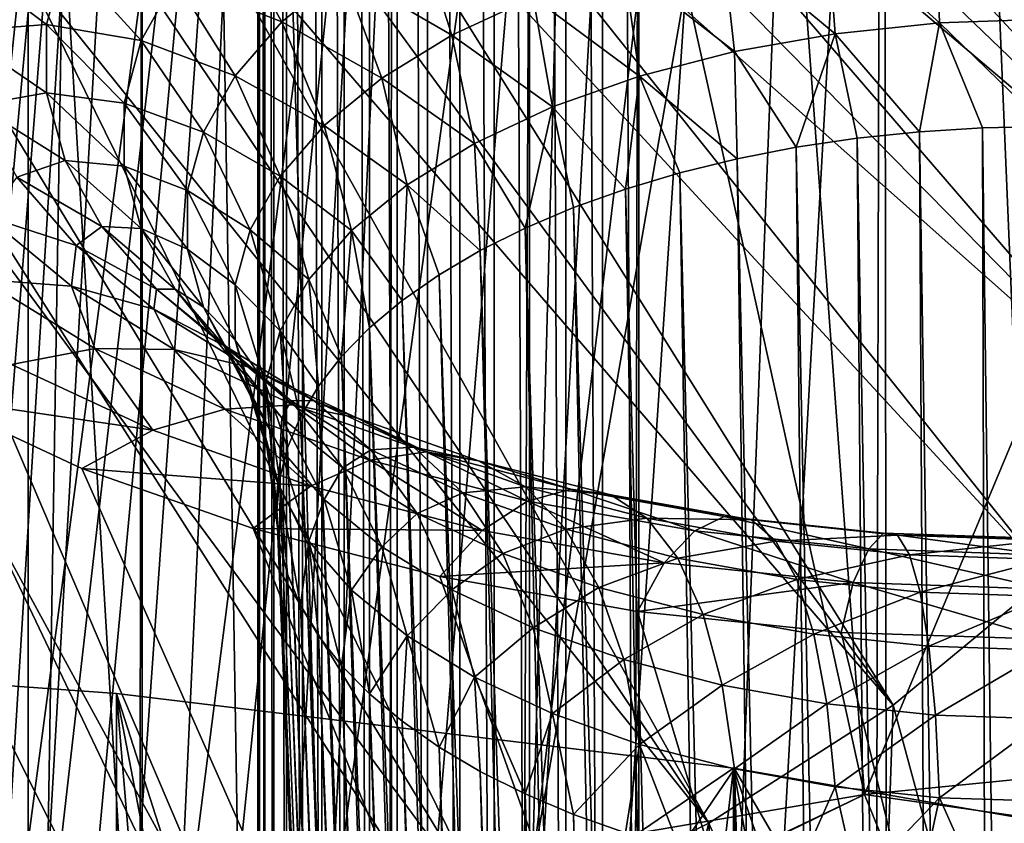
# Model space of a CAD drawing. Header units: metres. Extents: x -109 to 109, y -78 to 121.
# Tile 815 of 1056: x 3.06 to 5.64, y -3.01 to -0.9. Entities that reach past the tile are written whole.
import ezdxf

# ---------------------------------------------------------------- set-up
doc = ezdxf.new("R2010")
doc.units = ezdxf.units.M
doc.layers.add('solid_508554_SW0001', color=7, linetype='CONTINUOUS')

msp = doc.modelspace()

# ---------------------------------------------------------------- linework, layer by layer
at = {"layer": 'solid_508554_SW0001'}
for points in [[(4.490594, 13.0412, -8.684041), (4.395373, 13.020855, -8.672295), (4.490571, -7.167243, 2.983309)], [(4.490594, 13.0412, -8.684041), (4.490571, -7.167243, 2.983309), (4.586606, -7.179315, 2.990279)], [(4.58664, 13.053242, -8.690993), (4.490594, 13.0412, -8.684041), (4.586606, -7.179315, 2.990279)], [(4.58664, 13.053242, -8.690993), (4.586606, -7.179315, 2.990279), (4.682198, -7.183285, 2.992571)], [(4.682198, 13.057236, -8.693299), (4.58664, 13.053242, -8.690993), (4.682198, -7.183285, 2.992571)], [(4.682198, 13.057236, -8.693299), (50.351505, -7.183285, 2.992571), (32.970078, 13.057232, -8.693296)], [(4.682198, 13.057236, -8.693299), (4.682198, -7.183285, 2.992571), (50.351505, -7.183285, 2.992571)], [(4.395373, 13.020855, -8.672295), (4.302276, 12.992306, -8.655812), (4.395357, -7.146898, 2.971563)], [(4.395373, 13.020855, -8.672295), (4.395357, -7.146898, 2.971563), (4.490571, -7.167243, 2.983309)], [(4.302276, 12.992306, -8.655812), (4.212603, 12.955812, -8.634743), (4.302262, -7.118355, 2.955084)], [(4.302276, 12.992306, -8.655812), (4.302262, -7.118355, 2.955084), (4.395357, -7.146898, 2.971563)], [(4.212603, 12.955812, -8.634743), (4.127596, 12.911811, -8.609338), (4.212595, -7.081847, 2.934006)], [(4.212603, 12.955812, -8.634743), (4.212595, -7.081847, 2.934006), (4.302262, -7.118355, 2.955084)], [(4.127596, 12.911811, -8.609338), (4.048327, 12.860958, -8.579978), (4.127584, -7.037846, 2.908602)], [(4.127596, 12.911811, -8.609338), (4.127584, -7.037846, 2.908602), (4.212595, -7.081847, 2.934006)], [(4.048327, 12.860958, -8.579978), (3.975458, 12.803805, -8.546981), (4.048302, -6.987005, 2.879249)], [(4.048327, 12.860958, -8.579978), (4.048302, -6.987005, 2.879249), (4.127584, -7.037846, 2.908602)], [(3.975458, 12.803805, -8.546981), (3.909452, 12.740707, -8.510551), (3.975443, -6.929842, 2.846246)], [(3.975458, 12.803805, -8.546981), (3.975443, -6.929842, 2.846246), (4.048302, -6.987005, 2.879249)], [(3.909452, 12.740707, -8.510551), (3.850746, 12.672048, -8.47091), (3.909448, -6.866735, 2.809811)], [(3.909452, 12.740707, -8.510551), (3.909448, -6.866735, 2.809811), (3.975443, -6.929842, 2.846246)], [(3.850746, 12.672048, -8.47091), (3.799937, 12.598425, -8.428405), (3.850729, -6.798086, 2.770176)], [(3.850746, 12.672048, -8.47091), (3.850729, -6.798086, 2.770176), (3.909448, -6.866735, 2.809811)], [(3.799937, 12.598425, -8.428405), (3.757782, 12.520772, -8.383572), (3.79992, -6.724469, 2.727673)], [(3.799937, 12.598425, -8.428405), (3.79992, -6.724469, 2.727673), (3.850729, -6.798086, 2.770176)], [(3.757782, 12.520772, -8.383572), (3.724823, 12.440149, -8.337024), (3.757781, -6.64681, 2.682837)], [(3.757782, 12.520772, -8.383572), (3.757781, -6.64681, 2.682837), (3.79992, -6.724469, 2.727673)], [(3.724823, 12.440149, -8.337024), (3.701331, 12.357692, -8.289417), (3.724816, -6.566185, 2.636288)], [(3.724823, 12.440149, -8.337024), (3.724816, -6.566185, 2.636288), (3.757781, -6.64681, 2.682837)], [(3.701331, 12.357692, -8.289417), (3.687391, 12.274523, -8.2414), (3.701323, -6.483721, 2.588677)], [(3.701331, 12.357692, -8.289417), (3.701323, -6.483721, 2.588677), (3.724816, -6.566185, 2.636288)], [(3.080096, 12.238226, -8.113084), (2.79516, 12.295624, -8.013668), (2.795163, -6.213902, 2.67281)], [(3.687391, 12.274523, -8.2414), (3.682807, 12.191737, -8.193604), (3.687418, -6.400543, 2.540655)], [(3.687391, 12.274523, -8.2414), (3.687418, -6.400543, 2.540655), (3.701323, -6.483721, 2.588677)], [(3.080096, 12.238226, -8.113084), (2.795163, -6.213902, 2.67281), (3.080101, -6.2713, 2.573394)], [(3.379253, 12.203323, -8.173537), (3.080096, 12.238226, -8.113084), (3.080101, -6.2713, 2.573394)], [(3.379253, 12.203323, -8.173537), (3.080101, -6.2713, 2.573394), (3.379259, -6.306202, 2.512941)], [(3.379253, 12.203323, -8.173537), (3.682807, -6.317787, 2.492876), (3.682807, 12.191737, -8.193604)], [(3.379253, 12.203323, -8.173537), (3.379259, -6.306202, 2.512941), (3.682807, -6.317787, 2.492876)], [(3.682807, 12.191737, -8.193604), (3.682807, -6.317787, 2.492876), (3.687418, -6.400543, 2.540655)], [(5.316401, 8.477888, -31.515867), (6.246564, 8.785279, -30.98345), (5.346106, -16.050337, -74)], [(6.246564, 8.785279, -30.98345), (5.464356, -15.643112, -73.294662), (5.346106, -16.050337, -74)], [(6.246564, 8.785279, -30.98345), (6.602909, -11.652555, -66.38282), (5.464356, -15.643112, -73.294662)], [(2.162955, -19.445965, 39.774437), (4.309449, -19.587261, 39.529709), (2.614223, 8.682554, 24.775587)], [(4.309449, -19.587261, 39.529709), (3.522732, 7.954433, 25.039883), (2.614223, 8.682554, 24.775587)], [(5.316401, 8.477888, -31.515867), (5.346106, -16.050337, -74), (-5.346106, -16.050337, -74)], [(4.327184, 8.221739, -31.959532), (5.316401, 8.477888, -31.515867), (-5.346106, -16.050337, -74)], [(3.28852, 8.019318, -32.310135), (4.327184, 8.221739, -31.959532), (-5.346106, -16.050337, -74)], [(2.213334, 7.873151, -32.563301), (3.28852, 8.019318, -32.310135), (-5.346106, -16.050337, -74)], [(4.309449, -19.587261, 39.529709), (4.427354, 7.214528, 25.273811), (3.522732, 7.954433, 25.039883)], [(4.309449, -19.587261, 39.529709), (5.319616, 6.470745, 25.474941), (4.427354, 7.214528, 25.273811)], [(4.309449, -19.587261, 39.529709), (6.423145, -19.82156, 39.123894), (5.319616, 6.470745, 25.474941)], [(6.423145, -19.82156, 39.123894), (6.194343, 5.728376, 25.642593), (5.319616, 6.470745, 25.474941)], [(7.104699, -7.905698, 0.813772), (0, -7.99651, 1.152685), (0, 3.264459, -5.348838)], [(7.104699, -7.905698, 0.813772), (0, 3.264459, -5.348838), (7.104699, 2.925546, -5.439649)], [(2.601512, -4.288767, 10.882063), (2.989915, 2.074769, 21.018654), (3.332231, 1.851217, 21.144257)], [(-1.615718, 2.032706, -36.279251), (-1.743308, -0.378756, -40.456024), (7.405207, -11.518138, -59.75)], [(0, 1.993013, -36.348), (-1.615718, 2.032706, -36.279251), (7.405207, -11.518138, -59.75)], [(0, 1.993013, -36.348), (7.405207, -11.518138, -59.75), (1.818279, -0.925544, -41.403088)], [(2.654343, -4.17206, 11.136175), (2.601512, -4.288767, 10.882063), (3.332231, 1.851217, 21.144257)], [(2.718876, -4.062194, 11.394028), (2.654343, -4.17206, 11.136175), (3.332231, 1.851217, 21.144257)], [(2.795439, -3.959039, 11.654053), (2.718876, -4.062194, 11.394028), (3.332231, 1.851217, 21.144257)], [(2.884051, -3.862414, 11.914009), (2.795439, -3.959039, 11.654053), (3.332231, 1.851217, 21.144257)], [(2.984338, -3.772162, 12.170977), (2.884051, -3.862414, 11.914009), (3.332231, 1.851217, 21.144257)], [(2.984338, -3.772162, 12.170977), (3.332231, 1.851217, 21.144257), (3.70747, 1.67057, 21.241695)], [(3.094809, -3.688534, 12.420244), (2.984338, -3.772162, 12.170977), (3.70747, 1.67057, 21.241695)], [(3.21369, -3.611341, 12.658004), (3.094809, -3.688534, 12.420244), (3.70747, 1.67057, 21.241695)], [(3.339293, -3.540117, 12.881621), (3.21369, -3.611341, 12.658004), (3.70747, 1.67057, 21.241695)], [(3.469801, -3.474367, 13.089061), (3.339293, -3.540117, 12.881621), (3.70747, 1.67057, 21.241695)], [(3.469801, -3.474367, 13.089061), (3.70747, 1.67057, 21.241695), (4.108007, 1.536502, 21.308987)], [(5.938105, 1.673676, -31.110506), (5.90186, -10.058553, -23.733503), (5.287587, -10.205049, -23.987244)], [(5.317342, 1.531064, -31.357515), (5.938105, 1.673676, -31.110506), (5.287587, -10.205049, -23.987244)], [(3.603065, -3.413696, 13.278596), (3.469801, -3.474367, 13.089061), (4.108007, 1.536502, 21.308987)], [(3.872694, -3.304499, 13.604879), (3.603065, -3.413696, 13.278596), (4.108007, 1.536502, 21.308987)], [(3.872694, -3.304499, 13.604879), (4.108007, 1.536502, 21.308987), (4.525699, 1.451737, 21.344765)], [(5.317342, 1.531064, -31.357515), (5.287587, -10.205049, -23.987244), (4.658757, -10.335283, -24.212816)], [(4.68293, 1.404357, -31.576981), (5.317342, 1.531064, -31.357515), (4.658757, -10.335283, -24.212816)], [(4.140583, -3.207825, 13.864936), (3.872694, -3.304499, 13.604879), (4.525699, 1.451737, 21.344765)], [(4.402832, -3.119544, 14.067081), (4.140583, -3.207825, 13.864936), (4.525699, 1.451737, 21.344765)], [(4.402832, -3.119544, 14.067081), (4.525699, 1.451737, 21.344765), (4.952057, 1.418003, 21.34831)], [(4.68293, 1.404357, -31.576981), (4.658757, -10.335283, -24.212816), (4.017231, -10.448872, -24.409555)], [(4.036497, 1.293878, -31.768335), (4.68293, 1.404357, -31.576981), (4.017231, -10.448872, -24.409555)], [(4.402832, -3.119544, 14.067081), (4.952057, 1.418003, 21.34831), (4.80536, -0.809262, 17.783941)], [(4.80536, -0.809262, 17.783941), (4.952057, 1.418003, 21.34831), (5.273829, -2.931156, 14.3882)], [(5.273829, -2.931156, 14.3882), (4.952057, 1.418003, 21.34831), (7.014968, 1.230607, 21.048414)], [(4.036497, 1.293878, -31.768335), (4.017231, -10.448872, -24.409555), (3.364621, -10.545527, -24.576969)], [(3.379702, 1.199911, -31.931089), (4.036497, 1.293878, -31.768335), (3.364621, -10.545527, -24.576969)], [(5.910688, -2.868679, 14.488185), (5.273829, -2.931156, 14.3882), (7.014968, 1.230607, 21.048414)], [(3.379702, 1.199911, -31.931089), (3.364621, -10.545527, -24.576969), (2.70286, -10.624965, -24.714558)], [(2.714232, 1.122699, -32.064827), (3.379702, 1.199911, -31.931089), (2.70286, -10.624965, -24.714558)], [(4.458097, 0.574468, -17.204939), (6.452587, -1.242882, -16.352736), (4.489507, 0.727242, -16.940325)], [(4.489507, 0.727242, -16.940325), (6.452587, -1.242882, -16.352736), (6.49996, -0.851217, -15.674351)], [(4.405863, 0.422995, -17.467297), (6.452587, -1.242882, -16.352736), (4.458097, 0.574468, -17.204939)], [(4.333131, 0.27377, -17.725761), (6.311052, -1.629059, -17.021612), (4.405863, 0.422995, -17.467297)], [(4.405863, 0.422995, -17.467297), (6.311052, -1.629059, -17.021612), (6.452587, -1.242882, -16.352736)], [(4.240193, 0.127354, -17.979361), (6.311052, -1.629059, -17.021612), (4.333131, 0.27377, -17.725761)], [(4.127403, -0.01565, -18.227053), (6.077585, -2.003653, -17.670429), (4.240193, 0.127354, -17.979361)], [(4.240193, 0.127354, -17.979361), (6.077585, -2.003653, -17.670429), (6.311052, -1.629059, -17.021612)], [(3.995514, -0.15431, -18.467218), (6.077585, -2.003653, -17.670429), (4.127403, -0.01565, -18.227053)], [(3.844897, -0.288249, -18.699207), (5.755461, -2.36153, -18.290291), (3.995514, -0.15431, -18.467218)], [(3.995514, -0.15431, -18.467218), (5.755461, -2.36153, -18.290291), (6.077585, -2.003653, -17.670429)], [(3.676296, -0.416772, -18.921816), (5.349291, -2.69747, -18.872156), (3.844897, -0.288249, -18.699207)], [(3.844897, -0.288249, -18.699207), (5.349291, -2.69747, -18.872156), (5.755461, -2.36153, -18.290291)], [(-1.743308, -0.378756, -40.456024), (-1.743309, -0.653439, -40.931789), (7.405207, -11.518138, -59.75)], [(3.490759, -0.539105, -19.133701), (5.349291, -2.69747, -18.872156), (3.676296, -0.416772, -18.921816)], [(3.288736, -0.654951, -19.334352), (4.865324, -3.006332, -19.40712), (3.490759, -0.539105, -19.133701)], [(3.490759, -0.539105, -19.133701), (4.865324, -3.006332, -19.40712), (5.349291, -2.69747, -18.872156)], [(5.459681, -0.610761, -38.200256), (5.17477, -0.640364, -38.25153), (5.470651, -0.907383, -38.121159)], [(5.459681, -0.610761, -38.200256), (5.470651, -0.907383, -38.121159), (5.75, -0.897829, -38.10461)], [(3.598125, -0.642807, -39.333241), (3.466341, -0.794507, -39.595989), (3.74596, -0.904667, -39.270508)], [(3.598125, -0.642807, -39.333241), (3.74596, -0.904667, -39.270508), (3.906023, -0.773061, -39.042561)], [(5.17477, -0.640364, -38.25153), (4.900574, -0.689089, -38.335922), (5.196506, -0.935867, -38.170494)], [(5.17477, -0.640364, -38.25153), (5.196506, -0.935867, -38.170494), (5.470651, -0.907383, -38.121159)], [(-1.743309, -0.653439, -40.931789), (-1.818279, -0.925544, -41.403088), (7.405207, -11.518138, -59.75)], [(3.071427, -0.763602, -19.522543), (4.865324, -3.006332, -19.40712), (3.288736, -0.654951, -19.334352)], [(4.100435, -0.653579, -38.835609), (3.906023, -0.773061, -39.042561), (4.191794, -0.939244, -38.769203)], [(4.100435, -0.653579, -38.835609), (4.191794, -0.939244, -38.769203), (4.404466, -0.839934, -38.597195)], [(4.900574, -0.689089, -38.335922), (4.642202, -0.756028, -38.451862), (4.932671, -0.982751, -38.251701)], [(4.900574, -0.689089, -38.335922), (4.932671, -0.982751, -38.251701), (5.196506, -0.935867, -38.170494)], [(2.892189, -0.734303, -40.342197), (3.12846, -0.911814, -40.258373), (3.177294, -0.734166, -39.95068)], [(2.892189, -0.734303, -40.342197), (2.892189, -0.929782, -40.680779), (3.12846, -0.911814, -40.258373)], [(3.177294, -0.734166, -39.95068), (3.12846, -0.911814, -40.258373), (3.377096, -0.953766, -39.871834)], [(3.177294, -0.734166, -39.95068), (3.377096, -0.953766, -39.871834), (3.466341, -0.794507, -39.595989)], [(2.839947, -0.864522, -19.697342), (4.310282, -3.283862, -19.887815), (3.071427, -0.763602, -19.522543)], [(3.071427, -0.763602, -19.522543), (4.310282, -3.283862, -19.887815), (4.865324, -3.006332, -19.40712)], [(3.906023, -0.773061, -39.042561), (3.74596, -0.904667, -39.270508), (4.00815, -1.052109, -38.964691)], [(3.906023, -0.773061, -39.042561), (4.00815, -1.052109, -38.964691), (4.191794, -0.939244, -38.769203)], [(4.642202, -0.756028, -38.451862), (4.404466, -0.839934, -38.597195), (4.684061, -1.047161, -38.363262)], [(4.642202, -0.756028, -38.451862), (4.684061, -1.047161, -38.363262), (4.932671, -0.982751, -38.251701)], [(3.466341, -0.794507, -39.595989), (3.377096, -0.953766, -39.871834), (3.623229, -1.045945, -39.515205)], [(3.466341, -0.794507, -39.595989), (3.623229, -1.045945, -39.515205), (3.74596, -0.904667, -39.270508)], [(4.402832, -3.119544, 14.067081), (4.80536, -0.809262, 17.783941), (4.658677, -3.036522, 14.21958)], [(5.273829, -2.931156, 14.3882), (4.658677, -3.036522, 14.21958), (4.80536, -0.809262, 17.783941)], [(4.404466, -0.839934, -38.597195), (4.191794, -0.939244, -38.769203), (4.455308, -1.127896, -38.503098)], [(4.404466, -0.839934, -38.597195), (4.455308, -1.127896, -38.503098), (4.684061, -1.047161, -38.363262)], [(2.594974, -0.957406, -19.858221), (4.310282, -3.283862, -19.887815), (2.839947, -0.864522, -19.697342)], [(5.75, -0.897829, -38.10461), (5.470651, -0.907383, -38.121159), (5.75, -1.179039, -37.981754)], [(-1.818279, -0.925544, -41.403088), (-1.96679, -1.189955, -41.861061), (7.405207, -11.518138, -59.75)], [(7.405207, -11.518138, -59.75), (1.96679, -1.189955, -41.861061), (1.818279, -0.925544, -41.403088)], [(2.892189, -0.929782, -40.680779), (3.12846, -1.091132, -40.568962), (3.12846, -0.911814, -40.258373)], [(3.12846, -0.911814, -40.258373), (3.332054, -1.117617, -40.155636), (3.377096, -0.953766, -39.871834)], [(3.12846, -0.911814, -40.258373), (3.12846, -1.091132, -40.568962), (3.332054, -1.117617, -40.155636)], [(3.74596, -0.904667, -39.270508), (3.623229, -1.045945, -39.515205), (3.856952, -1.176426, -39.180016)], [(3.74596, -0.904667, -39.270508), (3.856952, -1.176426, -39.180016), (4.00815, -1.052109, -38.964691)], [(5.470651, -0.907383, -38.121159), (5.196506, -0.935867, -38.170494), (5.417961, -1.192796, -38.005581)], [(5.470651, -0.907383, -38.121159), (5.417961, -1.192796, -38.005581), (5.583411, -1.182484, -37.98772)], [(5.470651, -0.907383, -38.121159), (5.583411, -1.182484, -37.98772), (5.75, -1.179039, -37.981754)], [(2.892189, -0.929782, -40.680779), (2.945424, -1.123441, -41.016205), (3.12846, -1.091132, -40.568962)], [(3.377096, -0.953766, -39.871834), (3.332054, -1.117617, -40.155636), (3.540116, -1.194262, -39.772102)], [(3.377096, -0.953766, -39.871834), (3.540116, -1.194262, -39.772102), (3.623229, -1.045945, -39.515205)], [(4.191794, -0.939244, -38.769203), (4.00815, -1.052109, -38.964691), (4.250673, -1.223454, -38.66861)], [(4.191794, -0.939244, -38.769203), (4.250673, -1.223454, -38.66861), (4.455308, -1.127896, -38.503098)], [(5.196506, -0.935867, -38.170494), (4.932671, -0.982751, -38.251701), (5.094979, -1.233691, -38.076412)], [(5.196506, -0.935867, -38.170494), (5.094979, -1.233691, -38.076412), (5.254778, -1.209904, -38.035213)], [(5.196506, -0.935867, -38.170494), (5.254778, -1.209904, -38.035213), (5.417961, -1.192796, -38.005581)], [(2.338086, -1.041649, -20.004133), (3.692224, -3.525959, -20.30714), (2.594974, -0.957406, -19.858221)], [(2.594974, -0.957406, -19.858221), (3.692224, -3.525959, -20.30714), (4.310282, -3.283862, -19.887815)], [(4.932671, -0.982751, -38.251701), (4.684061, -1.047161, -38.363262), (4.939653, -1.263995, -38.128902)], [(4.932671, -0.982751, -38.251701), (4.939653, -1.263995, -38.128902), (5.094979, -1.233691, -38.076412)], [(2.338086, -1.041649, -20.004133), (3.02068, -3.728934, -20.658703), (3.692224, -3.525959, -20.30714)], [(3.623229, -1.045945, -39.515205), (3.540116, -1.194262, -39.772102), (3.741018, -1.309879, -39.411163)], [(3.623229, -1.045945, -39.515205), (3.741018, -1.309879, -39.411163), (3.856952, -1.176426, -39.180016)], [(4.00815, -1.052109, -38.964691), (3.856952, -1.176426, -39.180016), (4.073967, -1.332055, -38.856712)], [(4.00815, -1.052109, -38.964691), (4.073967, -1.332055, -38.856712), (4.250673, -1.223454, -38.66861)], [(4.684061, -1.047161, -38.363262), (4.455308, -1.127896, -38.503098), (4.646633, -1.343283, -38.266232)], [(4.684061, -1.047161, -38.363262), (4.646633, -1.343283, -38.266232), (4.789864, -1.300609, -38.192318)], [(4.684061, -1.047161, -38.363262), (4.789864, -1.300609, -38.192318), (4.939653, -1.263995, -38.128902)], [(2.945424, -1.123441, -41.016205), (3.177294, -1.26878, -40.876659), (3.12846, -1.091132, -40.568962)], [(3.12846, -1.091132, -40.568962), (3.332054, -1.283009, -40.442101), (3.332054, -1.117617, -40.155636)], [(3.12846, -1.091132, -40.568962), (3.177294, -1.26878, -40.876659), (3.332054, -1.283009, -40.442101)], [(2.945424, -1.123441, -41.016205), (3.050904, -1.311672, -41.342232), (3.177294, -1.26878, -40.876659)], [(3.332054, -1.117617, -40.155636), (3.498168, -1.346857, -40.036404), (3.540116, -1.194262, -39.772102)], [(3.332054, -1.117617, -40.155636), (3.332054, -1.283009, -40.442101), (3.498168, -1.346857, -40.036404)], [(4.455308, -1.127896, -38.503098), (4.250673, -1.223454, -38.66861), (4.383709, -1.445603, -38.443455)], [(4.455308, -1.127896, -38.503098), (4.383709, -1.445603, -38.443455), (4.510939, -1.391724, -38.350136)], [(4.455308, -1.127896, -38.503098), (4.510939, -1.391724, -38.350136), (4.646633, -1.343283, -38.266232)], [(3.856952, -1.176426, -39.180016), (3.741018, -1.309879, -39.411163), (3.928482, -1.451674, -39.0639)], [(3.856952, -1.176426, -39.180016), (3.928482, -1.451674, -39.0639), (4.073967, -1.332055, -38.856712)], [(5.583411, -1.182484, -37.98772), (5.417961, -1.192796, -38.005581), (5.619512, -14.269849, -31.027683)], [(5.583411, -1.182484, -37.98772), (5.75, -14.267006, -31.022758), (5.75, -1.179039, -37.981754)], [(5.583411, -1.182484, -37.98772), (5.619512, -14.269849, -31.027683), (5.75, -14.267006, -31.022758)], [(-1.96679, -1.189955, -41.861061), (-2.186097, -1.441787, -42.297249), (7.405207, -11.518138, -59.75)], [(7.405207, -11.518138, -59.75), (2.186097, -1.441787, -42.297249), (1.96679, -1.189955, -41.861061)], [(3.540116, -1.194262, -39.772102), (3.498168, -1.346857, -40.036404), (3.662508, -1.449983, -39.653828)], [(3.540116, -1.194262, -39.772102), (3.662508, -1.449983, -39.653828), (3.741018, -1.309879, -39.411163)], [(5.254778, -1.209904, -38.035213), (5.094979, -1.233691, -38.076412), (5.361526, -14.292594, -31.06708)], [(5.417961, -1.192796, -38.005581), (5.254778, -1.209904, -38.035213), (5.489523, -14.2784, -31.042494)], [(5.254778, -1.209904, -38.035213), (5.361526, -14.292594, -31.06708), (5.489523, -14.2784, -31.042494)], [(5.417961, -1.192796, -38.005581), (5.489523, -14.2784, -31.042494), (5.619512, -14.269849, -31.027683)], [(4.250673, -1.223454, -38.66861), (4.073967, -1.332055, -38.856712), (4.265812, -1.504552, -38.545559)], [(4.250673, -1.223454, -38.66861), (4.265812, -1.504552, -38.545559), (4.383709, -1.445603, -38.443455)], [(5.094979, -1.233691, -38.076412), (4.939653, -1.263995, -38.128902), (5.237005, -14.31223, -31.101089)], [(5.094979, -1.233691, -38.076412), (5.237005, -14.31223, -31.101089), (5.361526, -14.292594, -31.06708)], [(4.939653, -1.263995, -38.128902), (4.789864, -1.300609, -38.192318), (5.116285, -14.337226, -31.144382)], [(4.939653, -1.263995, -38.128902), (5.116285, -14.337226, -31.144382), (5.237005, -14.31223, -31.101089)], [(3.050904, -1.311672, -41.342232), (3.274053, -1.441449, -41.175728), (3.177294, -1.26878, -40.876659)], [(3.177294, -1.26878, -40.876659), (3.377096, -1.446861, -40.725903), (3.332054, -1.283009, -40.442101)], [(3.177294, -1.26878, -40.876659), (3.274053, -1.441449, -41.175728), (3.377096, -1.446861, -40.725903)], [(3.332054, -1.283009, -40.442101), (3.498168, -1.500887, -40.303188), (3.498168, -1.346857, -40.036404)], [(3.332054, -1.283009, -40.442101), (3.377096, -1.446861, -40.725903), (3.498168, -1.500887, -40.303188)], [(2.97227, -1.41567, -41.836498), (3.206663, -1.490968, -41.652782), (3.050904, -1.311672, -41.342232)], [(3.050904, -1.311672, -41.342232), (3.206663, -1.490968, -41.652782), (3.274053, -1.441449, -41.175728)], [(3.741018, -1.309879, -39.411163), (3.662508, -1.449983, -39.653828), (3.816929, -1.580085, -39.286312)], [(3.741018, -1.309879, -39.411163), (3.816929, -1.580085, -39.286312), (3.928482, -1.451674, -39.0639)], [(4.789864, -1.300609, -38.192318), (4.646633, -1.343283, -38.266232), (4.999993, -14.367489, -31.1968)], [(4.789864, -1.300609, -38.192318), (4.999993, -14.367489, -31.1968), (5.116285, -14.337226, -31.144382)], [(4.073967, -1.332055, -38.856712), (3.928482, -1.451674, -39.0639), (4.061171, -1.636013, -38.773254)], [(4.073967, -1.332055, -38.856712), (4.061171, -1.636013, -38.773254), (4.158054, -1.568166, -38.655743)], [(4.073967, -1.332055, -38.856712), (4.158054, -1.568166, -38.655743), (4.265812, -1.504552, -38.545559)], [(3.498168, -1.346857, -40.036404), (3.622884, -1.594126, -39.903492), (3.662508, -1.449983, -39.653828)], [(3.498168, -1.346857, -40.036404), (3.498168, -1.500887, -40.303188), (3.622884, -1.594126, -39.903492)], [(4.646633, -1.343283, -38.266232), (4.510939, -1.391724, -38.350136), (4.889427, -14.402715, -31.257813)], [(4.646633, -1.343283, -38.266232), (4.889427, -14.402715, -31.257813), (4.999993, -14.367489, -31.1968)], [(4.510939, -1.391724, -38.350136), (4.383709, -1.445603, -38.443455), (4.785857, -14.442456, -31.326647)], [(4.510939, -1.391724, -38.350136), (4.785857, -14.442456, -31.326647), (4.889427, -14.402715, -31.257813)], [(2.961348, -1.580831, -42.352142), (3.194127, -1.598084, -42.152447), (2.97227, -1.41567, -41.836498)], [(2.97227, -1.41567, -41.836498), (3.194127, -1.598084, -42.152447), (3.206663, -1.490968, -41.652782)], [(-2.186097, -1.441787, -42.297249), (-2.472212, -1.676389, -42.70359), (7.405207, -11.518138, -59.75)], [(7.405207, -11.518138, -59.75), (2.472212, -1.676389, -42.70359), (2.186097, -1.441787, -42.297249)], [(3.206663, -1.490968, -41.652782), (3.416934, -1.605922, -41.460606), (3.274053, -1.441449, -41.175728)], [(3.274053, -1.441449, -41.175728), (3.466341, -1.60612, -41.001743), (3.377096, -1.446861, -40.725903)], [(3.274053, -1.441449, -41.175728), (3.416934, -1.605922, -41.460606), (3.466341, -1.60612, -41.001743)], [(4.383709, -1.445603, -38.443455), (4.265812, -1.504552, -38.545559), (4.689499, -14.486596, -31.403101)], [(4.383709, -1.445603, -38.443455), (4.689499, -14.486596, -31.403101), (4.785857, -14.442456, -31.326647)], [(3.377096, -1.446861, -40.725903), (3.540116, -1.653482, -40.567493), (3.498168, -1.500887, -40.303188)], [(3.377096, -1.446861, -40.725903), (3.466341, -1.60612, -41.001743), (3.540116, -1.653482, -40.567493)], [(3.662508, -1.449983, -39.653828), (3.622884, -1.594126, -39.903492), (3.741386, -1.714894, -39.51981)], [(3.662508, -1.449983, -39.653828), (3.741386, -1.714894, -39.51981), (3.816929, -1.580085, -39.286312)], [(3.928482, -1.451674, -39.0639), (3.816929, -1.580085, -39.286312), (3.902596, -1.782524, -39.02702)], [(3.928482, -1.451674, -39.0639), (3.902596, -1.782524, -39.02702), (3.975824, -1.707629, -38.897297)], [(3.928482, -1.451674, -39.0639), (3.975824, -1.707629, -38.897297), (4.061171, -1.636013, -38.773254)], [(3.194127, -1.598084, -42.152447), (3.409799, -1.65799, -41.94207), (3.206663, -1.490968, -41.652782)], [(3.206663, -1.490968, -41.652782), (3.409799, -1.65799, -41.94207), (3.416934, -1.605922, -41.460606)], [(3.498168, -1.500887, -40.303188), (3.622884, -1.739625, -40.155502), (3.622884, -1.594126, -39.903492)], [(3.498168, -1.500887, -40.303188), (3.540116, -1.653482, -40.567493), (3.622884, -1.739625, -40.155502)], [(4.265812, -1.504552, -38.545559), (4.158054, -1.568166, -38.655743), (4.600928, -14.534918, -31.486797)], [(4.265812, -1.504552, -38.545559), (4.600928, -14.534918, -31.486797), (4.689499, -14.486596, -31.403101)], [(4.158054, -1.568166, -38.655743), (4.061171, -1.636013, -38.773254), (4.52113, -14.586925, -31.576876)], [(4.158054, -1.568166, -38.655743), (4.52113, -14.586925, -31.576876), (4.600928, -14.534918, -31.486797)], [(2.961348, -1.580831, -42.352142), (3.255358, -1.761525, -42.665112), (3.194127, -1.598084, -42.152447)], [(3.036731, -1.803167, -42.876839), (3.255358, -1.761525, -42.665112), (2.961348, -1.580831, -42.352142)], [(3.194127, -1.598084, -42.152447), (3.463595, -1.763695, -42.439293), (3.409799, -1.65799, -41.94207)], [(3.255358, -1.761525, -42.665112), (3.463595, -1.763695, -42.439293), (3.194127, -1.598084, -42.152447)], [(3.622884, -1.594126, -39.903492), (3.703259, -1.853591, -39.76004), (3.741386, -1.714894, -39.51981)], [(3.622884, -1.594126, -39.903492), (3.622884, -1.739625, -40.155502), (3.703259, -1.853591, -39.76004)], [(3.816929, -1.580085, -39.286312), (3.741386, -1.714894, -39.51981), (3.841988, -1.860186, -39.161533)], [(3.816929, -1.580085, -39.286312), (3.841988, -1.860186, -39.161533), (3.902596, -1.782524, -39.02702)], [(3.409799, -1.65799, -41.94207), (3.603276, -1.759135, -41.725975), (3.416934, -1.605922, -41.460606)], [(3.416934, -1.605922, -41.460606), (3.598125, -1.757819, -41.264496), (3.466341, -1.60612, -41.001743)], [(3.416934, -1.605922, -41.460606), (3.603276, -1.759135, -41.725975), (3.598125, -1.757819, -41.264496)], [(3.466341, -1.60612, -41.001743), (3.623229, -1.801799, -40.824387), (3.540116, -1.653482, -40.567493)], [(3.466341, -1.60612, -41.001743), (3.598125, -1.757819, -41.264496), (3.623229, -1.801799, -40.824387)], [(4.061171, -1.636013, -38.773254), (3.975824, -1.707629, -38.897297), (4.450983, -14.641988, -31.672247)], [(4.061171, -1.636013, -38.773254), (4.450983, -14.641988, -31.672247), (4.52113, -14.586925, -31.576876)], [(-2.472212, -1.676389, -42.70359), (-2.819605, -1.889214, -43.072212), (7.405207, -11.518138, -59.75)], [(7.405207, -11.518138, -59.75), (2.819605, -1.889214, -43.072212), (2.472212, -1.676389, -42.70359)], [(3.409799, -1.65799, -41.94207), (3.656528, -1.809626, -42.204712), (3.603276, -1.759135, -41.725975)], [(3.463595, -1.763695, -42.439293), (3.656528, -1.809626, -42.204712), (3.409799, -1.65799, -41.94207)], [(3.540116, -1.653482, -40.567493), (3.662508, -1.883768, -40.405167), (3.622884, -1.739625, -40.155502)], [(3.540116, -1.653482, -40.567493), (3.623229, -1.801799, -40.824387), (3.662508, -1.883768, -40.405167)], [(3.741386, -1.714894, -39.51981), (3.703259, -1.853591, -39.76004), (3.760197, -2.021678, -39.441246)], [(3.741386, -1.714894, -39.51981), (3.760197, -2.021678, -39.441246), (3.794413, -1.940086, -39.299927)], [(3.741386, -1.714894, -39.51981), (3.794413, -1.940086, -39.299927), (3.841988, -1.860186, -39.161533)], [(3.975824, -1.707629, -38.897297), (3.902596, -1.782524, -39.02702), (4.390633, -14.699941, -31.772625)], [(3.975824, -1.707629, -38.897297), (4.390633, -14.699941, -31.772625), (4.450983, -14.641988, -31.672247)], [(3.622884, -1.739625, -40.155502), (3.703259, -1.993592, -40.002529), (3.703259, -1.853591, -39.76004)], [(3.622884, -1.739625, -40.155502), (3.662508, -1.883768, -40.405167), (3.703259, -1.993592, -40.002529)], [(3.036731, -1.803167, -42.876839), (3.407051, -1.976095, -43.176357), (3.255358, -1.761525, -42.665112)], [(3.255358, -1.761525, -42.665112), (3.595839, -1.920518, -42.940495), (3.463595, -1.763695, -42.439293)], [(3.407051, -1.976095, -43.176357), (3.595839, -1.920518, -42.940495), (3.255358, -1.761525, -42.665112)], [(3.463595, -1.763695, -42.439293), (3.775655, -1.909416, -42.691692), (3.656528, -1.809626, -42.204712)], [(3.595839, -1.920518, -42.940495), (3.775655, -1.909416, -42.691692), (3.463595, -1.763695, -42.439293)], [(3.598125, -1.757819, -41.264496), (3.74596, -1.943077, -41.069084), (3.623229, -1.801799, -40.824387)], [(3.598125, -1.757819, -41.264496), (3.769995, -1.899133, -41.509258), (3.74596, -1.943077, -41.069084)], [(3.603276, -1.759135, -41.725975), (3.769995, -1.899133, -41.509258), (3.598125, -1.757819, -41.264496)], [(3.603276, -1.759135, -41.725975), (3.829607, -1.898234, -41.966904), (3.769995, -1.899133, -41.509258)], [(3.656528, -1.809626, -42.204712), (3.829607, -1.898234, -41.966904), (3.603276, -1.759135, -41.725975)], [(3.036731, -1.803167, -42.876839), (2.819605, -1.889214, -43.072212), (3.407051, -1.976095, -43.176357)], [(3.623229, -1.801799, -40.824387), (3.741018, -2.023872, -40.647835), (3.662508, -1.883768, -40.405167)], [(3.623229, -1.801799, -40.824387), (3.74596, -1.943077, -41.069084), (3.741018, -2.023872, -40.647835)], [(3.902596, -1.782524, -39.02702), (3.841988, -1.860186, -39.161533), (4.340459, -14.760493, -31.877504)], [(3.902596, -1.782524, -39.02702), (4.340459, -14.760493, -31.877504), (4.390633, -14.699941, -31.772625)], [(3.656528, -1.809626, -42.204712), (3.942255, -1.943051, -42.43581), (3.829607, -1.898234, -41.966904)], [(3.775655, -1.909416, -42.691692), (3.942255, -1.943051, -42.43581), (3.656528, -1.809626, -42.204712)], [(3.703259, -1.853591, -39.76004), (3.732683, -2.187697, -39.728802), (3.739573, -2.104403, -39.58453)], [(3.703259, -1.853591, -39.76004), (3.703259, -1.993592, -40.002529), (3.732683, -2.187697, -39.728802)], [(3.703259, -1.853591, -39.76004), (3.739573, -2.104403, -39.58453), (3.760197, -2.021678, -39.441246)], [(3.662508, -1.883768, -40.405167), (3.741386, -2.132289, -40.242756), (3.703259, -1.993592, -40.002529)], [(3.662508, -1.883768, -40.405167), (3.741018, -2.023872, -40.647835), (3.741386, -2.132289, -40.242756)], [(3.841988, -1.860186, -39.161533), (3.794413, -1.940086, -39.299927), (4.30105, -14.823007, -31.985781)], [(3.841988, -1.860186, -39.161533), (4.30105, -14.823007, -31.985781), (4.340459, -14.760493, -31.877504)], [(-2.819605, -1.889214, -43.072212), (-3.221321, -2.076128, -43.395958), (7.405207, -11.518138, -59.75)], [(7.405207, -11.518138, -59.75), (3.221321, -2.076128, -43.395958), (2.819605, -1.889214, -43.072212)], [(3.407051, -1.976095, -43.176357), (2.819605, -1.889214, -43.072212), (3.221321, -2.076128, -43.395958)], [(3.595839, -1.920518, -42.940495), (3.976448, -2.05485, -43.173164), (3.775655, -1.909416, -42.691692)], [(3.769995, -1.899133, -41.509258), (3.906023, -2.074683, -41.297035), (3.74596, -1.943077, -41.069084)], [(3.829607, -1.898234, -41.966904), (3.978749, -2.02743, -41.731476), (3.769995, -1.899133, -41.509258)], [(3.769995, -1.899133, -41.509258), (3.978749, -2.02743, -41.731476), (3.906023, -2.074683, -41.297035)], [(3.775655, -1.909416, -42.691692), (4.124493, -2.032535, -42.904938), (3.942255, -1.943051, -42.43581)], [(3.976448, -2.05485, -43.173164), (4.124493, -2.032535, -42.904938), (3.775655, -1.909416, -42.691692)], [(3.829607, -1.898234, -41.966904), (4.091712, -2.020628, -42.178898), (3.978749, -2.02743, -41.731476)], [(3.942255, -1.943051, -42.43581), (4.091712, -2.020628, -42.178898), (3.829607, -1.898234, -41.966904)], [(3.407051, -1.976095, -43.176357), (3.821016, -2.122199, -43.42942), (3.595839, -1.920518, -42.940495)], [(3.821016, -2.122199, -43.42942), (3.976448, -2.05485, -43.173164), (3.595839, -1.920518, -42.940495)], [(3.74596, -1.943077, -41.069084), (3.856952, -2.157325, -40.878983), (3.741018, -2.023872, -40.647835)], [(3.74596, -1.943077, -41.069084), (3.906023, -2.074683, -41.297035), (3.856952, -2.157325, -40.878983)], [(3.794413, -1.940086, -39.299927), (3.760197, -2.021678, -39.441246), (4.272791, -14.886762, -32.096207)], [(3.794413, -1.940086, -39.299927), (4.272791, -14.886762, -32.096207), (4.30105, -14.823007, -31.985781)], [(3.942255, -1.943051, -42.43581), (4.261658, -2.05578, -42.631065), (4.091712, -2.020628, -42.178898)], [(4.124493, -2.032535, -42.904938), (4.261658, -2.05578, -42.631065), (3.942255, -1.943051, -42.43581)], [(3.407051, -1.976095, -43.176357), (3.221321, -2.076128, -43.395958), (3.821016, -2.122199, -43.42942)], [(3.703259, -1.993592, -40.002529), (3.739573, -2.270992, -39.87307), (3.732683, -2.187697, -39.728802)], [(3.703259, -1.993592, -40.002529), (3.741386, -2.132289, -40.242756), (3.739573, -2.270992, -39.87307)], [(3.760197, -2.021678, -39.441246), (3.739573, -2.104403, -39.58453), (4.255728, -14.951525, -32.208382)], [(3.741018, -2.023872, -40.647835), (3.816929, -2.267098, -40.476254), (3.741386, -2.132289, -40.242756)], [(3.741018, -2.023872, -40.647835), (3.856952, -2.157325, -40.878983), (3.816929, -2.267098, -40.476254)], [(3.760197, -2.021678, -39.441246), (4.255728, -14.951525, -32.208382), (4.272791, -14.886762, -32.096207)], [(3.978749, -2.02743, -41.731476), (4.100435, -2.194165, -41.503983), (3.906023, -2.074683, -41.297035)], [(3.976448, -2.05485, -43.173164), (4.390094, -2.162017, -43.358784), (4.124493, -2.032535, -42.904938)], [(4.091712, -2.020628, -42.178898), (4.220498, -2.140319, -41.927006), (3.978749, -2.02743, -41.731476)], [(3.978749, -2.02743, -41.731476), (4.220498, -2.140319, -41.927006), (4.100435, -2.194165, -41.503983)], [(4.091712, -2.020628, -42.178898), (4.384707, -2.124038, -42.358006), (4.220498, -2.140319, -41.927006)], [(4.261658, -2.05578, -42.631065), (4.384707, -2.124038, -42.358006), (4.091712, -2.020628, -42.178898)], [(4.124493, -2.032535, -42.904938), (4.503611, -2.130756, -43.075062), (4.261658, -2.05578, -42.631065)], [(4.390094, -2.162017, -43.358784), (4.503611, -2.130756, -43.075062), (4.124493, -2.032535, -42.904938)], [(3.821016, -2.122199, -43.42942), (4.270914, -2.238758, -43.631306), (3.976448, -2.05485, -43.173164)], [(4.270914, -2.238758, -43.631306), (4.390094, -2.162017, -43.358784), (3.976448, -2.05485, -43.173164)], [(4.261658, -2.05578, -42.631065), (4.608785, -2.145713, -42.786835), (4.384707, -2.124038, -42.358006)], [(4.503611, -2.130756, -43.075062), (4.608785, -2.145713, -42.786835), (4.261658, -2.05578, -42.631065)], [(-3.221321, -2.076128, -43.395958), (-3.670456, -2.23398, -43.669365), (7.405207, -11.518138, -59.75)], [(7.405207, -11.518138, -59.75), (3.670456, -2.23398, -43.669365), (3.221321, -2.076128, -43.395958)], [(3.821016, -2.122199, -43.42942), (3.221321, -2.076128, -43.395958), (3.670456, -2.23398, -43.669365)], [(3.906023, -2.074683, -41.297035), (4.00815, -2.281642, -41.094303), (3.856952, -2.157325, -40.878983)], [(3.906023, -2.074683, -41.297035), (4.100435, -2.194165, -41.503983), (4.00815, -2.281642, -41.094303)], [(3.739573, -2.104403, -39.58453), (3.732683, -2.187697, -39.728802), (4.255728, -14.951525, -32.208382)], [(3.821016, -2.122199, -43.42942), (3.670456, -2.23398, -43.669365), (4.270914, -2.238758, -43.631306)], [(3.741386, -2.132289, -40.242756), (3.760197, -2.353718, -40.016357), (3.739573, -2.270992, -39.87307)], [(3.741386, -2.132289, -40.242756), (3.794413, -2.435309, -40.157677), (3.760197, -2.353718, -40.016357)], [(3.741386, -2.132289, -40.242756), (3.816929, -2.267098, -40.476254), (3.794413, -2.435309, -40.157677)], [(4.220498, -2.140319, -41.927006), (4.325575, -2.299299, -41.686081), (4.100435, -2.194165, -41.503983)], [(4.384707, -2.124038, -42.358006), (4.490738, -2.235697, -42.092205), (4.220498, -2.140319, -41.927006)], [(4.220498, -2.140319, -41.927006), (4.490738, -2.235697, -42.092205), (4.325575, -2.299299, -41.686081)], [(4.384707, -2.124038, -42.358006), (4.703135, -2.206536, -42.500896), (4.490738, -2.235697, -42.092205)], [(4.608785, -2.145713, -42.786835), (4.703135, -2.206536, -42.500896), (4.384707, -2.124038, -42.358006)], [(4.390094, -2.162017, -43.358784), (4.829073, -2.240023, -43.493896), (4.503611, -2.130756, -43.075062)], [(4.503611, -2.130756, -43.075062), (4.905946, -2.202251, -43.198895), (4.608785, -2.145713, -42.786835)], [(4.829073, -2.240023, -43.493896), (4.905946, -2.202251, -43.198895), (4.503611, -2.130756, -43.075062)], [(3.856952, -2.157325, -40.878983), (3.928482, -2.395509, -40.698669), (3.816929, -2.267098, -40.476254)], [(3.856952, -2.157325, -40.878983), (4.00815, -2.281642, -41.094303), (3.928482, -2.395509, -40.698669)], [(4.270914, -2.238758, -43.631306), (4.748364, -2.323601, -43.778259), (4.390094, -2.162017, -43.358784)], [(4.748364, -2.323601, -43.778259), (4.829073, -2.240023, -43.493896), (4.390094, -2.162017, -43.358784)], [(4.608785, -2.145713, -42.786835), (4.97717, -2.211175, -42.900219), (4.703135, -2.206536, -42.500896)], [(4.905946, -2.202251, -43.198895), (4.97717, -2.211175, -42.900219), (4.608785, -2.145713, -42.786835)], [(3.732683, -2.187697, -39.728802), (4.25, -15.017006, -32.321796), (4.255728, -14.951525, -32.208382)], [(3.732683, -2.187697, -39.728802), (3.739573, -2.270992, -39.87307), (4.25, -15.017006, -32.321796)], [(4.100435, -2.194165, -41.503983), (4.191794, -2.394507, -41.289791), (4.00815, -2.281642, -41.094303)], [(4.100435, -2.194165, -41.503983), (4.325575, -2.299299, -41.686081), (4.191794, -2.394507, -41.289791)], [(4.703135, -2.206536, -42.500896), (4.784437, -2.311788, -42.223999), (4.490738, -2.235697, -42.092205)], [(4.703135, -2.206536, -42.500896), (5.041064, -2.266586, -42.604908), (4.784437, -2.311788, -42.223999)], [(4.97717, -2.211175, -42.900219), (5.041064, -2.266586, -42.604908), (4.703135, -2.206536, -42.500896)], [(4.829073, -2.240023, -43.493896), (5.285208, -2.287416, -43.575981), (4.905946, -2.202251, -43.198895)], [(4.905946, -2.202251, -43.198895), (5.324006, -2.245688, -43.274132), (4.97717, -2.211175, -42.900219)], [(5.285208, -2.287416, -43.575981), (5.324006, -2.245688, -43.274132), (4.905946, -2.202251, -43.198895)], [(4.97717, -2.211175, -42.900219), (5.359952, -2.250947, -42.969105), (5.041064, -2.266586, -42.604908)], [(5.324006, -2.245688, -43.274132), (5.359952, -2.250947, -42.969105), (4.97717, -2.211175, -42.900219)], [(-3.670456, -2.23398, -43.669365), (-4.159655, -2.359993, -43.887627), (7.405207, -11.518138, -59.75)], [(7.405207, -11.518138, -59.75), (4.159655, -2.359993, -43.887627), (3.670456, -2.23398, -43.669365)], [(4.270914, -2.238758, -43.631306), (3.670456, -2.23398, -43.669365), (4.159655, -2.359993, -43.887627)], [(4.270914, -2.238758, -43.631306), (4.159655, -2.359993, -43.887627), (4.748364, -2.323601, -43.778259)], [(4.490738, -2.235697, -42.092205), (4.57725, -2.388124, -41.839931), (4.325575, -2.299299, -41.686081)], [(4.490738, -2.235697, -42.092205), (4.784437, -2.311788, -42.223999), (4.57725, -2.388124, -41.839931)], [(4.748364, -2.323601, -43.778259), (5.244474, -2.375147, -43.867538), (4.829073, -2.240023, -43.493896)], [(5.244474, -2.375147, -43.867538), (5.285208, -2.287416, -43.575981), (4.829073, -2.240023, -43.493896)], [(5.285208, -2.287416, -43.575981), (5.75, -2.303313, -43.603516), (5.324006, -2.245688, -43.274132)], [(5.324006, -2.245688, -43.274132), (5.75, -2.303313, -43.603516), (5.75, -2.260257, -43.299366)], [(5.324006, -2.245688, -43.274132), (5.75, -2.260257, -43.299366), (5.359952, -2.250947, -42.969105)], [(3.739573, -2.270992, -39.87307), (4.255728, -15.082486, -32.435211), (4.25, -15.017006, -32.321796)], [(3.739573, -2.270992, -39.87307), (3.760197, -2.353718, -40.016357), (4.255728, -15.082486, -32.435211)], [(3.816929, -2.267098, -40.476254), (3.841988, -2.515209, -40.296066), (3.794413, -2.435309, -40.157677)], [(3.816929, -2.267098, -40.476254), (3.902596, -2.592872, -40.430584), (3.841988, -2.515209, -40.296066)], [(3.816929, -2.267098, -40.476254), (3.928482, -2.395509, -40.698669), (3.902596, -2.592872, -40.430584)], [(5.041064, -2.266586, -42.604908), (5.096122, -2.367174, -42.319931), (4.784437, -2.311788, -42.223999)], [(5.359952, -2.250947, -42.969105), (5.3922, -2.303069, -42.668098), (5.041064, -2.266586, -42.604908)], [(5.041064, -2.266586, -42.604908), (5.3922, -2.303069, -42.668098), (5.096122, -2.367174, -42.319931)], [(5.359952, -2.250947, -42.969105), (5.75, -2.260257, -43.299366), (5.75, -2.264287, -42.99221)], [(5.359952, -2.250947, -42.969105), (5.75, -2.264287, -42.99221), (5.3922, -2.303069, -42.668098)], [(5.3922, -2.303069, -42.668098), (5.75, -2.264287, -42.99221), (5.75, -2.315306, -42.689293)], [(4.00815, -2.281642, -41.094303), (4.073967, -2.515128, -40.905853), (3.928482, -2.395509, -40.698669)], [(4.00815, -2.281642, -41.094303), (4.191794, -2.394507, -41.289791), (4.073967, -2.515128, -40.905853)], [(5.244474, -2.375147, -43.867538), (5.75, -2.392437, -43.897484), (5.285208, -2.287416, -43.575981)], [(5.285208, -2.287416, -43.575981), (5.75, -2.392437, -43.897484), (5.75, -2.303313, -43.603516)], [(4.748364, -2.323601, -43.778259), (4.159655, -2.359993, -43.887627), (4.678047, -2.451293, -44.045765)], [(4.325575, -2.299299, -41.686081), (4.404466, -2.493817, -41.461803), (4.191794, -2.394507, -41.289791)], [(4.325575, -2.299299, -41.686081), (4.57725, -2.388124, -41.839931), (4.404466, -2.493817, -41.461803)], [(4.784437, -2.311788, -42.223999), (4.850771, -2.458988, -41.962669), (4.57725, -2.388124, -41.839931)], [(4.748364, -2.323601, -43.778259), (4.678047, -2.451293, -44.045765), (5.244474, -2.375147, -43.867538)], [(4.784437, -2.311788, -42.223999), (5.096122, -2.367174, -42.319931), (4.850771, -2.458988, -41.962669)], [(5.3922, -2.303069, -42.668098), (5.419987, -2.400825, -42.378216), (5.096122, -2.367174, -42.319931)], [(5.3922, -2.303069, -42.668098), (5.75, -2.315306, -42.689293), (5.419987, -2.400825, -42.378216)], [(5.419987, -2.400825, -42.378216), (5.75, -2.315306, -42.689293), (5.75, -2.412111, -42.397762)], [(-4.159655, -2.359993, -43.887627), (-4.678047, -2.451293, -44.045765), (7.405207, -11.518138, -59.75)], [(3.760197, -2.353718, -40.016357), (4.272791, -15.147249, -32.547386), (4.255728, -15.082486, -32.435211)], [(3.760197, -2.353718, -40.016357), (3.794413, -2.435309, -40.157677), (4.272791, -15.147249, -32.547386)], [(7.405207, -11.518138, -59.75), (4.678047, -2.451293, -44.045765), (4.159655, -2.359993, -43.887627)], [(5.244474, -2.375147, -43.867538), (4.678047, -2.451293, -44.045765), (5.212583, -2.506085, -44.140667)], [(5.096122, -2.367174, -42.319931), (5.141044, -2.510569, -42.05201), (4.850771, -2.458988, -41.962669)], [(5.096122, -2.367174, -42.319931), (5.419987, -2.400825, -42.378216), (5.141044, -2.510569, -42.05201)], [(5.244474, -2.375147, -43.867538), (5.212583, -2.506085, -44.140667), (5.75, -2.524144, -44.171944)], [(5.244474, -2.375147, -43.867538), (5.75, -2.524144, -44.171944), (5.75, -2.392437, -43.897484)], [(5.755461, -2.36153, -18.290291), (5.349291, -2.69747, -18.872156), (5.661371, -3.851676, -20.8713)], [(3.928482, -2.395509, -40.698669), (3.975824, -2.667767, -40.560307), (3.902596, -2.592872, -40.430584)], [(3.928482, -2.395509, -40.698669), (4.073967, -2.515128, -40.905853), (3.975824, -2.667767, -40.560307)], [(4.191794, -2.394507, -41.289791), (4.250673, -2.623728, -41.093956), (4.073967, -2.515128, -40.905853)], [(4.191794, -2.394507, -41.289791), (4.404466, -2.493817, -41.461803), (4.250673, -2.623728, -41.093956)], [(4.57725, -2.388124, -41.839931), (4.642202, -2.577724, -41.607132), (4.404466, -2.493817, -41.461803)], [(4.57725, -2.388124, -41.839931), (4.850771, -2.458988, -41.962669), (4.642202, -2.577724, -41.607132)], [(5.419987, -2.400825, -42.378216), (5.442659, -2.541907, -42.106289), (5.141044, -2.510569, -42.05201)], [(5.419987, -2.400825, -42.378216), (5.75, -2.412111, -42.397762), (5.442659, -2.541907, -42.106289)], [(5.442659, -2.541907, -42.106289), (5.75, -2.412111, -42.397762), (5.75, -2.552419, -42.124496)], [(-4.678047, -2.451293, -44.045765), (-5.212583, -2.506085, -44.140667), (7.405207, -11.518138, -59.75)], [(3.794413, -2.435309, -40.157677), (4.30105, -15.211005, -32.657814), (4.272791, -15.147249, -32.547386)], [(3.794413, -2.435309, -40.157677), (3.841988, -2.515209, -40.296066), (4.30105, -15.211005, -32.657814)], [(7.405207, -11.518138, -59.75), (5.212583, -2.506085, -44.140667), (4.678047, -2.451293, -44.045765)], [(4.850771, -2.458988, -41.962669), (4.900575, -2.644662, -41.723076), (4.642202, -2.577724, -41.607132)], [(4.850771, -2.458988, -41.962669), (5.141044, -2.510569, -42.05201), (4.900575, -2.644662, -41.723076)], [(4.404466, -2.493817, -41.461803), (4.455308, -2.719286, -41.259468), (4.250673, -2.623728, -41.093956)], [(4.404466, -2.493817, -41.461803), (4.642202, -2.577724, -41.607132), (4.455308, -2.719286, -41.259468)], [(-5.75, -2.524144, -44.171944), (-7.405207, -11.518138, -59.75), (7.405207, -11.518138, -59.75)], [(-5.212583, -2.506085, -44.140667), (-5.75, -2.524144, -44.171944), (7.405207, -11.518138, -59.75)], [(3.841988, -2.515209, -40.296066), (4.340459, -15.273519, -32.76609), (4.30105, -15.211005, -32.657814)], [(3.841988, -2.515209, -40.296066), (3.902596, -2.592872, -40.430584), (4.340459, -15.273519, -32.76609)], [(4.073967, -2.515128, -40.905853), (4.061171, -2.739382, -40.684345), (3.975824, -2.667767, -40.560307)], [(4.073967, -2.515128, -40.905853), (4.158054, -2.807229, -40.801861), (4.061171, -2.739382, -40.684345)], [(4.073967, -2.515128, -40.905853), (4.250673, -2.623728, -41.093956), (4.158054, -2.807229, -40.801861)], [(5.141044, -2.510569, -42.05201), (5.17477, -2.693387, -41.807468), (4.900575, -2.644662, -41.723076)], [(5.141044, -2.510569, -42.05201), (5.442659, -2.541907, -42.106289), (5.17477, -2.693387, -41.807468)], [(7.405207, -11.518138, -59.75), (5.75, -2.524144, -44.171944), (5.212583, -2.506085, -44.140667)], [(3.311309, -3.965716, 22.131826), (1.662686, -3.847232, 22.337048), (1.663582, -2.547956, 21.586811)], [(3.311309, -3.965716, 22.131826), (1.663582, -2.547956, 21.586811), (3.312012, -2.666466, 21.381546)], [(3.308651, -6.952661, 13.957639), (3.312012, -2.666466, 21.381546), (1.663582, -2.547956, 21.586811)], [(2.986686, -7.142419, 13.628967), (3.308651, -6.952661, 13.957639), (1.663582, -2.547956, 21.586811)], [(5.442659, -2.541907, -42.106289), (5.459681, -2.72299, -41.858742), (5.17477, -2.693387, -41.807468)], [(5.442659, -2.541907, -42.106289), (5.75, -2.552419, -42.124496), (5.459681, -2.72299, -41.858742)], [(5.459681, -2.72299, -41.858742), (5.75, -2.552419, -42.124496), (5.75, -2.732919, -41.875938)], [(4.642202, -2.577724, -41.607132), (4.684061, -2.800022, -41.399307), (4.455308, -2.719286, -41.259468)], [(4.642202, -2.577724, -41.607132), (4.900575, -2.644662, -41.723076), (4.684061, -2.800022, -41.399307)], [(3.902596, -2.592872, -40.430584), (4.390633, -15.334071, -32.870968), (4.340459, -15.273519, -32.76609)], [(3.902596, -2.592872, -40.430584), (3.975824, -2.667767, -40.560307), (4.390633, -15.334071, -32.870968)], [(4.250673, -2.623728, -41.093956), (4.265812, -2.870843, -40.912045), (4.158054, -2.807229, -40.801861)], [(4.250673, -2.623728, -41.093956), (4.383709, -2.929792, -41.014145), (4.265812, -2.870843, -40.912045)], [(4.250673, -2.623728, -41.093956), (4.455308, -2.719286, -41.259468), (4.383709, -2.929792, -41.014145)], [(4.900575, -2.644662, -41.723076), (4.932671, -2.864432, -41.510868), (4.684061, -2.800022, -41.399307)], [(4.900575, -2.644662, -41.723076), (5.17477, -2.693387, -41.807468), (4.932671, -2.864432, -41.510868)], [(3.308651, -6.952661, 13.957639), (3.656854, -6.75151, 14.306043), (3.312012, -2.666466, 21.381546)], [(3.311309, -3.965716, 22.131826), (3.312012, -2.666466, 21.381546), (4.930392, -2.862778, 21.041523)], [(4.516057, -6.421671, 14.877339), (4.930392, -2.862778, 21.041523), (3.312012, -2.666466, 21.381546)], [(4.061755, -6.572847, 14.615496), (4.516057, -6.421671, 14.877339), (3.312012, -2.666466, 21.381546)], [(3.656854, -6.75151, 14.306043), (4.061755, -6.572847, 14.615496), (3.312012, -2.666466, 21.381546)], [(3.975824, -2.667767, -40.560307), (4.450983, -15.392023, -32.971348), (4.390633, -15.334071, -32.870968)], [(3.975824, -2.667767, -40.560307), (4.061171, -2.739382, -40.684345), (4.450983, -15.392023, -32.971348)], [(5.349291, -2.69747, -18.872156), (4.865324, -3.006332, -19.40712), (5.302905, -4.011178, -21.147564)], [(5.17477, -2.693387, -41.807468), (5.196506, -2.911315, -41.592072), (4.932671, -2.864432, -41.510868)], [(5.17477, -2.693387, -41.807468), (5.459681, -2.72299, -41.858742), (5.196506, -2.911315, -41.592072)], [(5.349291, -2.69747, -18.872156), (5.302905, -4.011178, -21.147564), (5.661371, -3.851676, -20.8713)], [(4.455308, -2.719286, -41.259468), (4.510939, -2.983671, -41.107468), (4.383709, -2.929792, -41.014145)], [(4.455308, -2.719286, -41.259468), (4.684061, -2.800022, -41.399307), (4.510939, -2.983671, -41.107468)], [(5.459681, -2.72299, -41.858742), (5.470651, -2.939799, -41.641407), (5.196506, -2.911315, -41.592072)], [(5.459681, -2.72299, -41.858742), (5.75, -2.732919, -41.875938), (5.470651, -2.939799, -41.641407)], [(5.470651, -2.939799, -41.641407), (5.75, -2.732919, -41.875938), (5.75, -2.949353, -41.657955)], [(4.061171, -2.739382, -40.684345), (4.52113, -15.447086, -33.066719), (4.450983, -15.392023, -32.971348)], [(4.061171, -2.739382, -40.684345), (4.158054, -2.807229, -40.801861), (4.52113, -15.447086, -33.066719)], [(4.158054, -2.807229, -40.801861), (4.600928, -15.499093, -33.156796), (4.52113, -15.447086, -33.066719)], [(4.158054, -2.807229, -40.801861), (4.265812, -2.870843, -40.912045), (4.600928, -15.499093, -33.156796)], [(4.684061, -2.800022, -41.399307), (4.646633, -3.032113, -41.191372), (4.510939, -2.983671, -41.107468)], [(4.684061, -2.800022, -41.399307), (4.789864, -3.074786, -41.265285), (4.646633, -3.032113, -41.191372)], [(4.684061, -2.800022, -41.399307), (4.932671, -2.864432, -41.510868), (4.789864, -3.074786, -41.265285)], [(4.931019, -4.162188, 21.791527), (3.311309, -3.965716, 22.131826), (4.930392, -2.862778, 21.041523)], [(4.516057, -6.421671, 14.877339), (5.008696, -6.302524, 15.083708), (4.930392, -2.862778, 21.041523)], [(4.932671, -2.864432, -41.510868), (4.939653, -3.1114, -41.328701), (4.789864, -3.074786, -41.265285)], [(4.931019, -4.162188, 21.791527), (4.930392, -2.862778, 21.041523), (6.504107, -3.135115, 20.569822)], [(6.06631, -6.170118, 15.313043), (6.504107, -3.135115, 20.569822), (4.930392, -2.862778, 21.041523)], [(5.52882, -6.218177, 15.229801), (6.06631, -6.170118, 15.313043), (4.930392, -2.862778, 21.041523)], [(5.008696, -6.302524, 15.083708), (5.52882, -6.218177, 15.229801), (4.930392, -2.862778, 21.041523)], [(4.932671, -2.864432, -41.510868), (5.094978, -3.141704, -41.381187), (4.939653, -3.1114, -41.328701)], [(4.932671, -2.864432, -41.510868), (5.196506, -2.911315, -41.592072), (5.094978, -3.141704, -41.381187)], [(4.265812, -2.870843, -40.912045), (4.689499, -15.547416, -33.240494), (4.600928, -15.499093, -33.156796)], [(4.265812, -2.870843, -40.912045), (4.383709, -2.929792, -41.014145), (4.689499, -15.547416, -33.240494)], [(5.936778, -3.025398, 14.280403), (5.273829, -2.931156, 14.3882), (5.910688, -2.868679, 14.488185)], [(5.196506, -2.911315, -41.592072), (5.254778, -3.165491, -41.42239), (5.094978, -3.141704, -41.381187)], [(5.196506, -2.911315, -41.592072), (5.470651, -2.939799, -41.641407), (5.254778, -3.165491, -41.42239)], [(4.383709, -2.929792, -41.014145), (4.785857, -15.591556, -33.316944), (4.689499, -15.547416, -33.240494)], [(4.383709, -2.929792, -41.014145), (4.510939, -2.983671, -41.107468), (4.785857, -15.591556, -33.316944)], [(4.752637, -3.180657, 14.030096), (4.658677, -3.036522, 14.21958), (5.273829, -2.931156, 14.3882)], [(4.754669, -3.18419, 14.026258), (4.752637, -3.180657, 14.030096), (5.273829, -2.931156, 14.3882)], [(5.336009, -3.08456, 14.185723), (4.754669, -3.18419, 14.026258), (5.273829, -2.931156, 14.3882)], [(5.470651, -2.939799, -41.641407), (5.417961, -3.182599, -41.452023), (5.254778, -3.165491, -41.42239)], [(5.936778, -3.025398, 14.280403), (5.336009, -3.08456, 14.185723), (5.273829, -2.931156, 14.3882)], [(5.470651, -2.939799, -41.641407), (5.583411, -3.192911, -41.469883), (5.417961, -3.182599, -41.452023)], [(5.470651, -2.939799, -41.641407), (5.75, -2.949353, -41.657955), (5.583411, -3.192911, -41.469883)], [(5.75, -2.949353, -41.657955), (5.75, -3.196356, -41.475849), (5.583411, -3.192911, -41.469883)], [(4.510939, -2.983671, -41.107468), (4.889427, -15.631297, -33.38578), (4.785857, -15.591556, -33.316944)], [(4.510939, -2.983671, -41.107468), (4.646633, -3.032113, -41.191372), (4.889427, -15.631297, -33.38578)], [(4.865324, -3.006332, -19.40712), (4.310282, -3.283862, -19.887815), (4.533283, -4.297645, -21.64374)], [(4.865324, -3.006332, -19.40712), (4.533283, -4.297645, -21.64374), (4.926609, -4.159941, -21.40523)], [(4.865324, -3.006332, -19.40712), (4.926609, -4.159941, -21.40523), (5.302905, -4.011178, -21.147564)]]:
    msp.add_3dface(points, dxfattribs=at)

doc.saveas('drawing.dxf')
